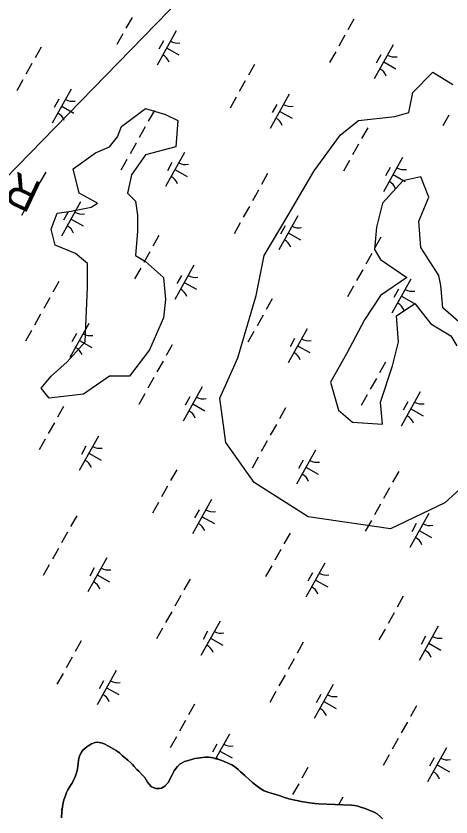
# Model space of a CAD drawing. Extents: x 3923531 to 3943530, y 207391 to 229799.
# Drawn here: x 3938807 to 3939365, y 221718 to 222744 of the extents above; entities that cross this region are included whole.
import ezdxf

# ---------------------------------------------------------------- set-up
doc = ezdxf.new("R2010")
doc.units = 0
for name, color, linetype in [('V-RIVR-RANG-IDEN', 7, 'Continuous'), ('V-SITE-VEGE', 7, 'Continuous'), ('V-TOPO-SHOR', 7, 'Continuous'), ('V-UTIL-LINE', 7, 'Continuous'), ('V-WETL-SWMP', 7, 'Continuous')]:
    doc.layers.add(name, color=color, linetype=linetype)

msp = doc.modelspace()

# ---------------------------------------------------------------- linework, layer by layer
at = {"layer": 'V-SITE-VEGE'}
for points in [[(3939413.9, 222172.4), (3939357.2, 222120.8), (3939287.7, 222087.3), (3939182.1, 222102.8), (3939112.6, 222146.6), (3939076.6, 222198.1), (3939068.8, 222254.8), (3939092, 222306.3), (3939115.2, 222386.2), (3939125.5, 222437.7), (3939156.4, 222489.2), (3939189.9, 222545.9), (3939223.3, 222592.3), (3939246.5, 222610.3), (3939292.9, 222615.5), (3939310.9, 222620.6), (3939316, 222646.4), (3939341.8, 222672.2), (3939367.5, 222656.7)], [(3939375.2, 222352.7), (3939354.6, 222370.7), (3939352.1, 222399.1), (3939349.5, 222411.9), (3939326.3, 222448), (3939323.8, 222481.5), (3939336.6, 222512.4), (3939326.3, 222538.2), (3939303.2, 222533), (3939277.4, 222504.7), (3939269.7, 222473.8), (3939267.1, 222445.4), (3939274.8, 222432.6), (3939308.3, 222409.4), (3939274.8, 222386.2), (3939254.2, 222355.3), (3939231.1, 222311.5), (3939210.5, 222275.4), (3939220.8, 222239.3), (3939238.8, 222223.9), (3939277.4, 222221.3), (3939274.8, 222249.6), (3939290.3, 222296), (3939298, 222326.9), (3939295.4, 222360.4), (3939318.6, 222375.9), (3939339.2, 222350.1), (3939364.9, 222334.7), (3939372.7, 222321.8)]]:
    msp.add_lwpolyline(points, dxfattribs=at)
msp.add_lwpolyline([(3938898.9, 222396.5), (3938898.9, 222427.4), (3938883.5, 222440.3), (3938857.7, 222450.6), (3938852.6, 222471.2), (3938860.3, 222491.8), (3938878.3, 222494.4), (3938904, 222499.5), (3938911.8, 222504.7), (3938888.6, 222517.6), (3938880.9, 222548.5), (3938909.2, 222569.1), (3938927.2, 222576.8), (3938937.5, 222589.7), (3938942.7, 222602.6), (3938973.6, 222625.8), (3938999.3, 222618.1), (3939014.8, 222610.3), (3939012.2, 222576.8), (3938973.6, 222566.5), (3938955.5, 222540.8), (3938950.4, 222517.6), (3938960.7, 222507.3), (3938963.3, 222489.2), (3938963.3, 222468.6), (3938960.7, 222437.7), (3938973.6, 222430), (3938996.7, 222409.4), (3938999.3, 222381), (3938996.7, 222357.8), (3938978.7, 222316.6), (3938953, 222283.1), (3938927.2, 222283.1), (3938893.8, 222259.9), (3938850, 222254.8), (3938839.7, 222267.7), (3938852.6, 222283.1), (3938873.2, 222301.2), (3938896.3, 222326.9)], close=True, dxfattribs=at)
at = {"layer": 'V-TOPO-SHOR'}
for points in [[(3938865.6, 221717), (3938866, 221724.6), (3938866.9, 221731.7), (3938867.7, 221736.4), (3938868.9, 221740.4), (3938870.3, 221744.5), (3938872.1, 221749.8), (3938873.7, 221752.8), (3938876.5, 221757.3), (3938878.9, 221761.1), (3938880.5, 221764), (3938882.3, 221768), (3938883.7, 221770.9), (3938885.3, 221776.1), (3938886.3, 221780), (3938887.1, 221786.7), (3938887.7, 221790.9), (3938888.7, 221796.4), (3938891.3, 221801.3), (3938893.3, 221803.9), (3938898.3, 221808.2), (3938900.7, 221810), (3938904.2, 221811.8), (3938908.8, 221813.5), (3938911.8, 221813.9), (3938918.3, 221812.7), (3938921.1, 221811.5), (3938925.8, 221809.1), (3938932.9, 221805.3), (3938936, 221803.3), (3938940, 221800.3), (3938943.7, 221797.1), (3938946.3, 221794.7), (3938950.6, 221791.1), (3938954.7, 221787.6), (3938956.7, 221785.4), (3938958.9, 221783), (3938962.4, 221779.2), (3938964.8, 221776.8), (3938968.9, 221772.7), (3938972.4, 221768.7), (3938976.2, 221762.7), (3938978.3, 221760.2), (3938981.1, 221757), (3938986.8, 221754.8), (3938990.8, 221754.8), (3938994.1, 221755.3), (3938998.1, 221757.7), (3939003.1, 221763), (3939005.9, 221769.3), (3939007.5, 221772.3), (3939010.3, 221777.2), (3939012.4, 221780.2), (3939014.4, 221783.1), (3939017.4, 221785.7), (3939023.4, 221789.2), (3939026.7, 221790.2), (3939032.3, 221791.9), (3939036.6, 221793.1), (3939043.4, 221794.2), (3939050.1, 221794.8), (3939054.2, 221794.8), (3939060, 221793.9), (3939063.7, 221792.7), (3939067.5, 221791.7), (3939071.4, 221790.5), (3939077.5, 221787.9), (3939084, 221784.9), (3939087.4, 221782.9), (3939092.1, 221778.9), (3939095.3, 221776), (3939100.8, 221771.4), (3939106.3, 221766.2), (3939110.8, 221762.4), (3939115, 221758.9), (3939121.3, 221754.1), (3939125.6, 221751.9), (3939131.7, 221749.5), (3939137.4, 221747.9), (3939145.9, 221745.3), (3939150.5, 221743.8), (3939157.2, 221741.6), (3939161.1, 221740.6)], [(3939161.1, 221740.6), (3939165.1, 221739.8), (3939169.4, 221738.8), (3939173, 221738.2), (3939178.7, 221737.2), (3939183.5, 221736.4), (3939190.6, 221735.7), (3939195.5, 221734.9), (3939237.6, 221733.3), (3939241.2, 221733.1), (3939246.1, 221731.9), (3939249.1, 221730.9), (3939253.6, 221729.7), (3939257, 221728.3), (3939263.3, 221725.7), (3939266.4, 221724.5), (3939270.4, 221722.1), (3939274.7, 221718.5), (3939277.5, 221715.9)]]:
    msp.add_lwpolyline(points, dxfattribs=at)
at = {"layer": 'V-UTIL-LINE'}
msp.add_lwpolyline([(3940297.3, 220887.7), (3939616.1, 220942), (3938523.1, 221923.9), (3938793.3, 222535.2), (3939068.1, 222817.8), (3939612.1, 223172.7)], dxfattribs=at)
at = {"layer": 'V-WETL-SWMP'}
for p, q in [((3938956.2, 222742.6), (3938948.4, 222728.6)), ((3939240.7, 222740.5), (3939232.9, 222726.5)), ((3938944.5, 222721.6), (3938936.7, 222707.7)), ((3939012.6, 222725.2), (3938988.2, 222681.5)), ((3939229, 222719.6), (3939221.2, 222705.6)), ((3938996.6, 222712.4), (3938990.7, 222701.9)), ((3938839.6, 222704.6), (3938831.8, 222690.7)), ((3939000.4, 222703.4), (3939016.1, 222694.6)), ((3939217.3, 222698.6), (3939209.5, 222684.6)), ((3939291, 222707.4), (3939266.6, 222663.7)), ((3939275, 222694.5), (3939269.1, 222684.1)), ((3938827.9, 222683.7), (3938820.1, 222669.7)), ((3939113.1, 222682.4), (3939105.3, 222668.4)), ((3939278.8, 222685.5), (3939294.5, 222676.8)), ((3938816.2, 222662.7), (3938808.4, 222648.7)), ((3939101.4, 222661.5), (3939093.6, 222647.5)), ((3938878.2, 222650.5), (3938853.8, 222606.9)), ((3938862.2, 222637.7), (3938856.3, 222627.2)), ((3939089.7, 222640.5), (3939081.9, 222626.5)), ((3939157.8, 222644.1), (3939133.4, 222600.4)), ((3938866, 222628.7), (3938881.7, 222619.9)), ((3939141.8, 222631.2), (3939135.9, 222620.8)), ((3938984.8, 222623.5), (3938977, 222609.5)), ((3939145.6, 222622.2), (3939161.3, 222613.4)), ((3939362.5, 222617.5), (3939354.7, 222603.5)), ((3938973.1, 222602.5), (3938965.3, 222588.6)), ((3939258.3, 222601.3), (3939250.5, 222587.3)), ((3938961.4, 222581.6), (3938953.6, 222567.6)), ((3939246.6, 222580.3), (3939238.8, 222566.4)), ((3939023.4, 222569.4), (3938999, 222525.8)), ((3938949.7, 222560.6), (3938941.9, 222546.7)), ((3939007.4, 222556.6), (3939001.5, 222546.1)), ((3939234.9, 222559.4), (3939227.1, 222545.4)), ((3939303, 222562.9), (3939278.6, 222519.3)), ((3938845.5, 222544.5), (3938837.7, 222530.5)), ((3939011.2, 222547.6), (3939026.9, 222538.8)), ((3939287, 222550.1), (3939281.1, 222539.6)), ((3939130, 222542.4), (3939122.2, 222528.4)), ((3939290.8, 222541.1), (3939306.5, 222532.3)), ((3938833.8, 222523.5), (3938826, 222509.5)), ((3939118.3, 222521.4), (3939110.5, 222507.5)), ((3938822.1, 222502.6), (3938814.3, 222488.6)), ((3938890.2, 222506.1), (3938865.8, 222462.4)), ((3938874.2, 222493.3), (3938868.3, 222482.8)), ((3939106.6, 222500.5), (3939098.8, 222486.5)), ((3938878, 222484.3), (3938893.7, 222475.5)), ((3939168.6, 222488.3), (3939144.2, 222444.6)), ((3939094.9, 222479.5), (3939087.1, 222465.5)), ((3939152.6, 222475.5), (3939146.7, 222465)), ((3938990.7, 222463.3), (3938982.9, 222449.4)), ((3939156.4, 222466.5), (3939172.1, 222457.7)), ((3939275.3, 222461.2), (3939267.5, 222447.3)), ((3938979, 222442.4), (3938971.2, 222428.4)), ((3939263.6, 222440.3), (3939255.8, 222426.3)), ((3938967.3, 222421.4), (3938959.5, 222407.5)), ((3939035.4, 222425), (3939011, 222381.3)), ((3939019.4, 222412.1), (3939013.5, 222401.7)), ((3939251.9, 222419.3), (3939244, 222405.4)), ((3938862.4, 222404.4), (3938854.6, 222390.4)), ((3939023.2, 222403.1), (3939038.9, 222394.4)), ((3939313.8, 222407.2), (3939289.4, 222363.5)), ((3939240.1, 222398.4), (3939232.3, 222384.4)), ((3939297.8, 222394.3), (3939292, 222383.9)), ((3938850.7, 222383.5), (3938842.9, 222369.5)), ((3939135.9, 222382.2), (3939128.1, 222368.2)), ((3939301.6, 222385.3), (3939317.3, 222376.6)), ((3938839, 222362.5), (3938831.2, 222348.5)), ((3939124.2, 222361.3), (3939116.4, 222347.3)), ((3938901, 222350.3), (3938876.6, 222306.7)), ((3938827.3, 222341.6), (3938819.5, 222327.6)), ((3939112.5, 222340.3), (3939104.7, 222326.3)), ((3939180.6, 222343.8), (3939156.2, 222300.2)), ((3938885, 222337.5), (3938879.1, 222327)), ((3938888.8, 222328.5), (3938904.5, 222319.7)), ((3939164.6, 222331), (3939158.8, 222320.5)), ((3939007.7, 222323.3), (3938999.9, 222309.3)), ((3939168.4, 222322), (3939184.1, 222313.2)), ((3938996, 222302.3), (3938988.1, 222288.4)), ((3939281.1, 222301.1), (3939273.3, 222287.1)), ((3938984.2, 222281.4), (3938976.4, 222267.4)), ((3939269.4, 222280.1), (3939261.6, 222266.2)), ((3939046.2, 222269.2), (3939021.8, 222225.5)), ((3938972.5, 222260.4), (3938964.7, 222246.5)), ((3939030.2, 222256.4), (3939024.4, 222245.9)), ((3939257.7, 222259.2), (3939249.9, 222245.2)), ((3939325.8, 222262.7), (3939301.4, 222219.1)), ((3939034, 222247.4), (3939049.7, 222238.6)), ((3939309.8, 222249.9), (3939304, 222239.4)), ((3938868.3, 222244.2), (3938860.5, 222230.3)), ((3939152.9, 222242.2), (3939145.1, 222228.2)), ((3939313.6, 222240.9), (3939329.3, 222232.1)), ((3938856.6, 222223.3), (3938848.8, 222209.3)), ((3939141.2, 222221.2), (3939133.4, 222207.2)), ((3938913, 222205.9), (3938888.6, 222162.2)), ((3938844.9, 222202.3), (3938837.1, 222188.4)), ((3939129.5, 222200.3), (3939121.7, 222186.3)), ((3938897, 222193.1), (3938891.2, 222182.6)), ((3939191.4, 222188.1), (3939167, 222144.4)), ((3938900.8, 222184.1), (3938916.5, 222175.3)), ((3939117.8, 222179.3), (3939110, 222165.3)), ((3939175.4, 222175.2), (3939169.6, 222164.8)), ((3939179.2, 222166.2), (3939194.9, 222157.5)), ((3939013.5, 222163.1), (3939005.7, 222149.2)), ((3939298.1, 222161), (3939290.3, 222147.1)), ((3939001.8, 222142.2), (3938994, 222128.2)), ((3939286.4, 222140.1), (3939278.6, 222126.1)), ((3939058.2, 222124.8), (3939033.8, 222081.1)), ((3938990.1, 222121.2), (3938982.3, 222107.3)), ((3939274.7, 222119.1), (3939266.9, 222105.2)), ((3938885.3, 222104.2), (3938877.5, 222090.2)), ((3939042.2, 222111.9), (3939036.4, 222101.5)), ((3939046, 222102.9), (3939061.7, 222094.2)), ((3939336.6, 222106.9), (3939312.2, 222063.3)), ((3939263, 222098.2), (3939255.2, 222084.2)), ((3939320.6, 222094.1), (3939314.8, 222083.6)), ((3938873.6, 222083.3), (3938865.8, 222069.3)), ((3939158.8, 222082), (3939151, 222068)), ((3939324.4, 222085.1), (3939340.2, 222076.3)), ((3938861.9, 222062.3), (3938854.1, 222048.3)), ((3939147, 222061), (3939139.2, 222047.1)), ((3938850.1, 222041.3), (3938842.3, 222027.4)), ((3938923.8, 222050.1), (3938899.4, 222006.5)), ((3939203.4, 222043.6), (3939179, 222000)), ((3938907.8, 222037.3), (3938902, 222026.8)), ((3939135.3, 222040.1), (3939127.5, 222026.1)), ((3939187.4, 222030.8), (3939181.6, 222020.3)), ((3938911.6, 222028.3), (3938927.3, 222019.5)), ((3939030.5, 222023.1), (3939022.7, 222009.1)), ((3939191.2, 222021.8), (3939207, 222013)), ((3939018.8, 222002.1), (3939011, 221988.2)), ((3939304, 222000.9), (3939296.2, 221986.9)), ((3939007.1, 221981.2), (3938999.3, 221967.2)), ((3939292.3, 221979.9), (3939284.5, 221966)), ((3939069, 221969), (3939044.6, 221925.3)), ((3938995.4, 221960.2), (3938987.6, 221946.3)), ((3939280.6, 221959), (3939272.8, 221945)), ((3939348.6, 221962.5), (3939324.3, 221918.9)), ((3939053, 221956.2), (3939047.2, 221945.7)), ((3939332.6, 221949.7), (3939326.8, 221939.2)), ((3938891.1, 221944), (3938883.3, 221930.1)), ((3939056.8, 221947.2), (3939072.5, 221938.4)), ((3939175.7, 221942), (3939167.9, 221928)), ((3939336.5, 221940.7), (3939352.2, 221931.9)), ((3938879.4, 221923.1), (3938871.6, 221909.1)), ((3939164, 221921), (3939156.2, 221907)), ((3938867.7, 221902.1), (3938859.9, 221888.2)), ((3938935.8, 221905.7), (3938911.4, 221862)), ((3939152.3, 221900.1), (3939144.5, 221886.1)), ((3938919.8, 221892.8), (3938914, 221882.4)), ((3939214.2, 221887.9), (3939189.9, 221844.2)), ((3938923.6, 221883.8), (3938939.3, 221875.1)), ((3939140.6, 221879.1), (3939132.8, 221865.1)), ((3939198.2, 221875), (3939192.4, 221864.6)), ((3939036.4, 221862.9), (3939028.6, 221848.9)), ((3939202, 221866), (3939217.8, 221857.3)), ((3939320.9, 221860.8), (3939313.1, 221846.9)), ((3939024.7, 221842), (3939016.9, 221828)), ((3939309.2, 221839.9), (3939301.4, 221825.9)), ((3939013, 221821), (3939005.1, 221807)), ((3939081, 221824.5), (3939063.3, 221792.8)), ((3939297.5, 221818.9), (3939289.7, 221805)), ((3938898.3, 221808.2), (3938893.3, 221803.9)), ((3938900.7, 221810), (3938898.3, 221808.2)), ((3938904.2, 221811.8), (3938900.7, 221810)), ((3938908.8, 221813.5), (3938904.2, 221811.8)), ((3938911.8, 221813.9), (3938908.8, 221813.5)), ((3938918.3, 221812.7), (3938911.8, 221813.9)), ((3938921.1, 221811.5), (3938918.3, 221812.7)), ((3938925.8, 221809.1), (3938921.1, 221811.5)), ((3938932.9, 221805.3), (3938925.8, 221809.1)), ((3938936, 221803.3), (3938932.9, 221805.3)), ((3939065, 221811.7), (3939059.2, 221801.2)), ((3939359.5, 221806.7), (3939335.1, 221763.1)), ((3938888.7, 221796.4), (3938887.7, 221790.9)), ((3938891.3, 221801.3), (3938888.7, 221796.4)), ((3938893.3, 221803.9), (3938891.3, 221801.3)), ((3938940, 221800.3), (3938936, 221803.3)), ((3938943.7, 221797.1), (3938940, 221800.3)), ((3938946.3, 221794.7), (3938943.7, 221797.1)), ((3938950.6, 221791.1), (3938946.3, 221794.7)), ((3939050.1, 221794.8), (3939043.4, 221794.2)), ((3939054.2, 221794.8), (3939050.1, 221794.8)), ((3939060, 221793.9), (3939054.2, 221794.8)), ((3939068.8, 221802.7), (3939084.6, 221793.9)), ((3939285.8, 221798), (3939278, 221784)), ((3938887.1, 221786.7), (3938886.3, 221780)), ((3938887.7, 221790.9), (3938887.1, 221786.7)), ((3938954.7, 221787.6), (3938950.6, 221791.1)), ((3938956.7, 221785.4), (3938954.7, 221787.6)), ((3938958.9, 221783), (3938956.7, 221785.4)), ((3939017.4, 221785.7), (3939014.4, 221783.1)), ((3939023.4, 221789.2), (3939017.4, 221785.7)), ((3939026.7, 221790.2), (3939023.4, 221789.2)), ((3939032.3, 221791.9), (3939026.7, 221790.2)), ((3939036.6, 221793.1), (3939032.3, 221791.9)), ((3939043.4, 221794.2), (3939036.6, 221793.1)), ((3939063.7, 221792.7), (3939060, 221793.9)), ((3939067.5, 221791.7), (3939063.7, 221792.7)), ((3939071.4, 221790.5), (3939067.5, 221791.7)), ((3939077.5, 221787.9), (3939071.4, 221790.5)), ((3939084, 221784.9), (3939077.5, 221787.9)), ((3939087.4, 221782.9), (3939084, 221784.9)), ((3939343.5, 221793.9), (3939337.6, 221783.4)), ((3939347.3, 221784.9), (3939363, 221776.1)), ((3938885.3, 221776.1), (3938883.7, 221770.9)), ((3938886.3, 221780), (3938885.3, 221776.1)), ((3938962.4, 221779.2), (3938958.9, 221783)), ((3938964.8, 221776.8), (3938962.4, 221779.2)), ((3938968.9, 221772.7), (3938964.8, 221776.8)), ((3939010.3, 221777.2), (3939007.5, 221772.3)), ((3939012.4, 221780.2), (3939010.3, 221777.2)), ((3939014.4, 221783.1), (3939012.4, 221780.2)), ((3939092.1, 221778.9), (3939087.4, 221782.9)), ((3939095.3, 221776), (3939092.1, 221778.9)), ((3939100.8, 221771.4), (3939095.3, 221776)), ((3939181.6, 221781.8), (3939173.8, 221767.8)), ((3938880.5, 221764), (3938878.9, 221761.1)), ((3938882.3, 221768), (3938880.5, 221764)), ((3938883.7, 221770.9), (3938882.3, 221768)), ((3938972.4, 221768.7), (3938968.9, 221772.7)), ((3938976.2, 221762.7), (3938972.4, 221768.7)), ((3939005.9, 221769.3), (3939003.1, 221763)), ((3939007.5, 221772.3), (3939005.9, 221769.3)), ((3939106.3, 221766.2), (3939100.8, 221771.4)), ((3939110.8, 221762.4), (3939106.3, 221766.2)), ((3938876.5, 221757.3), (3938873.7, 221752.8)), ((3938878.9, 221761.1), (3938876.5, 221757.3)), ((3938978.3, 221760.2), (3938976.2, 221762.7)), ((3938981.1, 221757), (3938978.3, 221760.2)), ((3938986.8, 221754.8), (3938981.1, 221757)), ((3938990.8, 221754.8), (3938986.8, 221754.8)), ((3938994.1, 221755.3), (3938990.8, 221754.8)), ((3938998.1, 221757.7), (3938994.1, 221755.3)), ((3939003.1, 221763), (3938998.1, 221757.7)), ((3939115, 221758.9), (3939110.8, 221762.4)), ((3939121.3, 221754.1), (3939115, 221758.9)), ((3939125.6, 221751.9), (3939121.3, 221754.1)), ((3939169.9, 221760.8), (3939162.1, 221746.9)), ((3938870.3, 221744.5), (3938868.9, 221740.4)), ((3938872.1, 221749.8), (3938870.3, 221744.5)), ((3938873.7, 221752.8), (3938872.1, 221749.8)), ((3939131.7, 221749.5), (3939125.6, 221751.9)), ((3939137.4, 221747.9), (3939131.7, 221749.5)), ((3939145.9, 221745.3), (3939137.4, 221747.9)), ((3939150.5, 221743.8), (3939145.9, 221745.3)), ((3939157.2, 221741.6), (3939150.5, 221743.8)), ((3939226.3, 221743.4), (3939220.9, 221733.9)), ((3938867.7, 221736.4), (3938866.9, 221731.7)), ((3938868.9, 221740.4), (3938867.7, 221736.4)), ((3939161.1, 221740.6), (3939157.2, 221741.6)), ((3939165.1, 221739.8), (3939161.1, 221740.6)), ((3939169.4, 221738.8), (3939165.1, 221739.8)), ((3939173, 221738.2), (3939169.4, 221738.8)), ((3939178.7, 221737.2), (3939173, 221738.2)), ((3939183.5, 221736.4), (3939178.7, 221737.2)), ((3939190.6, 221735.7), (3939183.5, 221736.4)), ((3939195.5, 221734.9), (3939190.6, 221735.7)), ((3939237.6, 221733.3), (3939195.5, 221734.9)), ((3939241.2, 221733.1), (3939237.6, 221733.3)), ((3939246.1, 221731.9), (3939241.2, 221733.1)), ((3938866.7, 221729.9), (3938865.2, 221727.2)), ((3938866, 221724.6), (3938865.6, 221717)), ((3938866.9, 221731.7), (3938866, 221724.6)), ((3939249.1, 221730.9), (3939246.1, 221731.9)), ((3939253.6, 221729.7), (3939249.1, 221730.9)), ((3939257, 221728.3), (3939253.6, 221729.7)), ((3939263.3, 221725.7), (3939257, 221728.3)), ((3939266.4, 221724.5), (3939263.3, 221725.7)), ((3939270.4, 221722.1), (3939266.4, 221724.5)), ((3939274.7, 221718.5), (3939270.4, 221722.1)), ((3939277.5, 221715.9), (3939274.7, 221718.5))]:
    msp.add_line(p, q, dxfattribs=at)
for centre, start, end in [((3939014.1, 222727.3), 240.0381, 281.5817), ((3938987.1, 222679.1), 20.0381, 61.5817), ((3939292.5, 222709.5), 240.0381, 281.5817), ((3939265.5, 222661.3), 20.0381, 61.5817), ((3938879.7, 222652.7), 240.0381, 281.5817), ((3939159.3, 222646.2), 240.0381, 281.5817), ((3938852.7, 222604.5), 20.0381, 61.5817), ((3939132.3, 222598), 20.0381, 61.5817), ((3939024.9, 222571.6), 240.0381, 281.5817), ((3939304.5, 222565.1), 240.0381, 281.5817), ((3938997.9, 222523.4), 20.0381, 61.5817), ((3939277.5, 222516.9), 20.0381, 61.5817), ((3938891.7, 222508.3), 240.0381, 281.5817), ((3938864.7, 222460), 20.0381, 61.5817), ((3939170.1, 222490.5), 240.0381, 281.5817), ((3939143.1, 222442.2), 20.0381, 61.5817), ((3939036.9, 222427.1), 240.0381, 281.5817), ((3939009.9, 222378.9), 20.0381, 61.5817), ((3939315.3, 222409.3), 240.0381, 281.5817), ((3939288.4, 222361.1), 20.0381, 61.5817), ((3938902.5, 222352.5), 240.0381, 281.5817), ((3939182.1, 222346), 240.0381, 281.5817), ((3938875.5, 222304.3), 20.0381, 61.5817), ((3939155.2, 222297.8), 20.0381, 61.5817), ((3939047.7, 222271.4), 240.0381, 281.5817), ((3939327.3, 222264.9), 240.0381, 281.5817), ((3939020.7, 222223.1), 20.0381, 61.5817), ((3939300.4, 222216.7), 20.0381, 61.5817), ((3938914.5, 222208.1), 240.0381, 281.5817), ((3938887.5, 222159.8), 20.0381, 61.5817), ((3939192.9, 222190.2), 240.0381, 281.5817), ((3939166, 222142), 20.0381, 61.5817), ((3939059.7, 222126.9), 240.0381, 281.5817), ((3939032.8, 222078.7), 20.0381, 61.5817), ((3939338.1, 222109.1), 240.0381, 281.5817), ((3939311.2, 222060.9), 20.0381, 61.5817), ((3938925.3, 222052.3), 240.0381, 281.5817), ((3939204.9, 222045.8), 240.0381, 281.5817), ((3938898.4, 222004.1), 20.0381, 61.5817), ((3939178, 221997.6), 20.0381, 61.5817), ((3939070.5, 221971.2), 240.0381, 281.5817), ((3939350.1, 221964.7), 240.0381, 281.5817), ((3939043.6, 221922.9), 20.0381, 61.5817), ((3939323.2, 221916.5), 20.0381, 61.5817), ((3938937.3, 221907.8), 240.0381, 281.5817), ((3938910.4, 221859.6), 20.0381, 61.5817), ((3939215.7, 221890), 240.0381, 281.5817), ((3939188.8, 221841.8), 20.0381, 61.5817), ((3939082.5, 221826.7), 240.0381, 281.5817), ((3939055.6, 221778.5), 48.8026, 61.5817), ((3939360.9, 221808.9), 240.0381, 281.5817), ((3939334, 221760.7), 20.0381, 61.5817)]:
    msp.add_arc(centre, 17.6, start, end, dxfattribs=at)

# ---------------------------------------------------------------- texts
at = {"layer": 'V-RIVR-RANG-IDEN'}
msp.add_text('R-44-B', height=41.5, rotation=154.6387, dxfattribs=at).set_placement((3938842.9, 222528.9))

doc.saveas('drawing.dxf')
